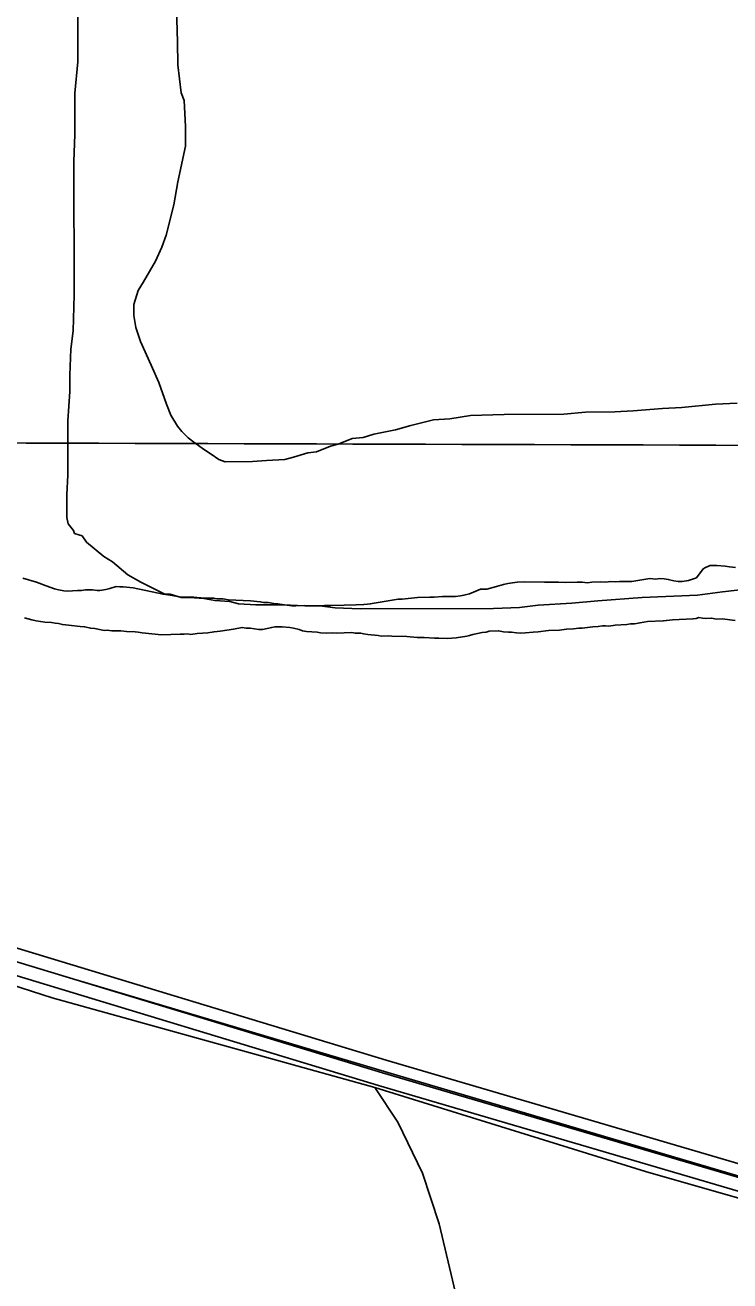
# Model space of a CAD drawing. Extents: x 3161665 to 3199565, y 885729 to 911164.
# Drawn here: x 3166834 to 3167627, y 896313 to 897725 of the extents above; entities that cross this region are included whole.
import ezdxf

# ---------------------------------------------------------------- set-up
doc = ezdxf.new("R2010")
doc.units = 0
for name, color, linetype in [('V-GRID-MAJR', 7, 'Continuous'), ('V-ROAD-CNTR', 7, 'Continuous'), ('V-SITE-VEGE', 7, 'Continuous'), ('V-TOPO-SHOR', 7, 'Continuous')]:
    doc.layers.add(name, color=color, linetype=linetype)

msp = doc.modelspace()

# ---------------------------------------------------------------- linework, layer by layer
at = {"layer": 'V-GRID-MAJR'}
msp.add_spline([(3165896.843, 897258.21), (3171121.2120000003, 897241.873), (3176345.5840000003, 897226.295), (3181569.957, 897211.478), (3186794.333, 897197.42), (3192018.711, 897184.122), (3197243.091, 897171.584), (3197243.092, 897171.584)], degree=3, dxfattribs=at)
at = {"layer": 'V-ROAD-CNTR'}
for points in [[(3165893.8881754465, 896972.8150266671), (3165955.930051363, 896954.2240638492), (3166362.4402383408, 896830.5363112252), (3166800.279362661, 896694.7145828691), (3167240.4264823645, 896561.2348498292), (3167732.8584974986, 896416.5571391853), (3168066.7498297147, 896317.2003378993)], [(3165893.838175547, 896957.171057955), (3165951.594060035, 896939.8640925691), (3166358.035247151, 896816.1973399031), (3166795.8803714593, 896680.373611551), (3167236.135490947, 896546.8618785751), (3167728.6055060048, 896402.173167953), (3168094.485774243, 896293.297385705), (3168516.317930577, 896171.2766297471), (3168851.377260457, 896076.0408202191)], [(3165893.7881756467, 896941.5270892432), (3165947.2580687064, 896925.504121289), (3166353.6302559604, 896801.858368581), (3166791.481380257, 896666.032640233), (3167231.844499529, 896532.4889073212), (3167724.3525145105, 896387.789196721), (3168052.247858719, 896290.2163918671)]]:
    msp.add_lwpolyline(points, dxfattribs=at)
at = {"layer": 'V-SITE-VEGE'}
for p, q in [((3166893.5670000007, 897684.1779999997), (3166893.3970000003, 897757.3959999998)), ((3167004.474, 897744.2299999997), (3167005.781, 897706.403)), ((3167005.7810000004, 897706.403), (3167005.8400000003, 897680.7769999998)), ((3166889.9870000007, 897648.7829999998), (3166893.5670000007, 897684.1779999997)), ((3167005.8400000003, 897680.7769999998), (3167009.5740000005, 897649.0569999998)), ((3166890.093, 897602.4119999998), (3166889.9870000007, 897648.7829999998)), ((3167009.5740000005, 897649.0569999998), (3167013.2540000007, 897640.5249999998)), ((3167013.2540000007, 897640.5249999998), (3167014.542, 897611.2409999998)), ((3166888.9450000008, 897571.9029999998), (3166890.093, 897602.4119999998)), ((3167014.542, 897611.2409999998), (3167014.593, 897589.2759999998)), ((3167014.593, 897589.2759999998), (3167006.143, 897548.988)), ((3166889.293, 897421.8089999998), (3166888.9450000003, 897571.9029999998)), ((3167006.143, 897548.988), (3167001.322, 897523.3509999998)), ((3167001.322, 897523.3509999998), (3166992.856, 897489.1619999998)), ((3166988.0080000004, 897475.729), (3166980.7240000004, 897459.846)), ((3166992.856, 897489.1619999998), (3166988.0080000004, 897475.729)), ((3166980.7240000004, 897459.846), (3166967.3540000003, 897436.6299999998)), ((3166967.3540000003, 897436.6299999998), (3166961.2760000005, 897426.8549999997)), ((3166888.162, 897381.5349999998), (3166889.293, 897421.8089999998)), ((3166961.2760000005, 897426.8549999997), (3166956.4300000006, 897410.9789999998)), ((3166956.4300000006, 897410.9789999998), (3166956.4590000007, 897398.7769999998)), ((3166956.4590000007, 897398.7769999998), (3166958.9310000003, 897385.3589999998)), ((3166885.7700000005, 897360.7849999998), (3166888.1620000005, 897381.5349999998)), ((3166958.931, 897385.3589999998), (3166963.848, 897369.5069999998)), ((3166963.8480000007, 897369.5069999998), (3166976.114, 897342.6889999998)), ((3166884.6170000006, 897331.4939999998), (3166885.7700000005, 897360.7849999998)), ((3166976.114, 897342.6889999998), (3166984.7010000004, 897323.1829999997)), ((3166884.6580000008, 897313.191), (3166884.6170000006, 897331.4939999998)), ((3166984.701, 897323.1829999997), (3166993.298, 897298.7959999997)), ((3166882.295, 897280.2389999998), (3166884.6580000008, 897313.191)), ((3166993.2980000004, 897298.7959999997), (3166998.2070000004, 897286.6059999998)), ((3167518.0390000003, 897291.4659999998), (3167550.9810000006, 897293.9829999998)), ((3167550.9810000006, 897293.9829999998), (3167572.944, 897295.2529999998)), ((3167572.944, 897295.253), (3167610.7620000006, 897299.003)), ((3167610.7620000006, 897299.0029999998), (3167635.166, 897300.2789999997)), ((3166882.434, 897219.2249999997), (3166882.295, 897280.2389999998)), ((3166998.207, 897286.6059999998), (3167005.558, 897274.421)), ((3167267.9170000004, 897275.0269999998), (3167293.5290000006, 897281.1849999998)), ((3167293.5290000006, 897281.1849999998), (3167311.832, 897282.4489999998)), ((3167311.832, 897282.4489999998), (3167335.0070000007, 897286.1639999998)), ((3167335.0070000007, 897286.1639999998), (3167372.8340000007, 897287.4699999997)), ((3167372.8340000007, 897287.4699999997), (3167439.9490000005, 897287.6239999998)), ((3167439.9490000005, 897287.6239999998), (3167464.349, 897290.1229999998)), ((3167464.349, 897290.123), (3167497.2970000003, 897290.1979999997)), ((3167497.2970000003, 897290.1979999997), (3167518.0390000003, 897291.4659999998)), ((3167005.558, 897274.421), (3167010.4500000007, 897268.3319999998)), ((3167010.4500000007, 897268.3319999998), (3167017.7900000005, 897261.0269999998)), ((3167214.255, 897261.4789999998), (3167226.4510000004, 897265.1679999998)), ((3167226.4510000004, 897265.1679999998), (3167250.845, 897270.105)), ((3167250.845, 897270.105), (3167267.9170000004, 897275.027)), ((3167017.7900000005, 897261.0269999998), (3167023.9040000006, 897256.1589999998)), ((3167023.904, 897256.1589999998), (3167036.1260000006, 897247.6449999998)), ((3167161.8200000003, 897245.4949999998), (3167177.6700000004, 897251.6319999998)), ((3167177.6700000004, 897251.6319999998), (3167186.2060000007, 897254.0919999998)), ((3167186.2060000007, 897254.0919999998), (3167202.055, 897260.2299999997)), ((3167202.055, 897260.2299999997), (3167214.255, 897261.4789999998)), ((3167036.1260000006, 897247.6449999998), (3167043.458, 897242.7810000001)), ((3167043.4580000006, 897242.7810000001), (3167052.0150000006, 897236.6979999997)), ((3167052.0150000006, 897236.6979999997), (3167059.3420000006, 897234.2760000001)), ((3167089.849, 897234.3449999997), (3167105.7090000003, 897235.6029999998)), ((3167105.7090000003, 897235.603), (3167126.4510000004, 897236.8699999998)), ((3167126.4510000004, 897236.8699999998), (3167136.21, 897239.3359999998)), ((3167136.21, 897239.3359999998), (3167152.0610000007, 897244.2509999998)), ((3167152.0610000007, 897244.2509999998), (3167161.8200000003, 897245.4949999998)), ((3167059.3420000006, 897234.2759999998), (3167089.849, 897234.3449999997)), ((3166881.267, 897197.2559999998), (3166882.434, 897219.2249999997)), ((3166881.326, 897171.6290000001), (3166881.267, 897197.2559999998)), ((3166882.5630000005, 897164.312), (3166881.3260000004, 897171.6290000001)), ((3166888.68, 897157.0049999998), (3166882.5630000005, 897164.312)), ((3166889.9090000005, 897153.3469999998), (3166888.68, 897157.0049999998)), ((3166894.794, 897152.1369999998), (3166889.9090000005, 897153.3469999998)), ((3166898.455, 897150.9239999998), (3166894.794, 897152.1369999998)), ((3166903.3540000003, 897143.6149999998), (3166898.455, 897150.9239999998)), ((3166922.9150000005, 897127.7959999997), (3166903.3540000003, 897143.6149999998)), ((3166932.6920000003, 897121.7179999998), (3166922.9150000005, 897127.7959999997)), ((3166949.8090000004, 897107.1129999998), (3166932.6920000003, 897121.7179999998)), ((3166964.4730000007, 897098.6059999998), (3166949.8090000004, 897107.1129999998)), ((3166991.3510000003, 897085.2429999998), (3166964.4730000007, 897098.6059999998)), ((3166997.4520000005, 897085.2569999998), (3166991.3510000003, 897085.2429999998)), ((3167009.662, 897081.6259999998), (3166997.4520000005, 897085.2569999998)), ((3167019.4250000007, 897081.6459999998), (3167009.662, 897081.6259999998)), ((3167035.291, 897080.4649999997), (3167019.4250000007, 897081.6459999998)), ((3167047.501, 897078.0499999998), (3167035.291, 897080.4649999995)), ((3167528.285, 897081.5989999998), (3167478.2630000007, 897077.8249999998)), ((3167590.514, 897084.1839999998), (3167528.285, 897081.5989999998)), ((3167618.571, 897087.9089999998), (3167590.514, 897084.1839999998)), ((3167651.509, 897091.6469999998), (3167618.571, 897087.9089999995)), ((3167064.5850000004, 897076.8699999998), (3167047.501, 897078.0499999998)), ((3167074.3540000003, 897074.4519999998), (3167064.5850000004, 897076.8699999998)), ((3167093.8820000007, 897073.2759999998), (3167074.3540000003, 897074.4519999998)), ((3167124.3890000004, 897073.3479999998), (3167093.8820000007, 897073.2759999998)), ((3167148.7970000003, 897072.1829999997), (3167124.3890000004, 897073.3479999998)), ((3167165.881, 897072.2239999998), (3167148.7970000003, 897072.1829999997)), ((3167182.9700000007, 897069.821), (3167165.881, 897072.2239999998)), ((3167211.04, 897068.6659999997), (3167182.9700000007, 897069.8209999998)), ((3167361.133, 897069.0119999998), (3167211.04, 897068.666)), ((3167390.418, 897070.2999999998), (3167361.133, 897069.0119999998)), ((3167411.1580000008, 897072.7889999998), (3167390.418, 897070.2999999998)), ((3167448.98, 897075.3159999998), (3167411.1580000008, 897072.789)), ((3167478.2630000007, 897077.8249999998), (3167448.98, 897075.3159999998))]:
    msp.add_line(p, q, dxfattribs=at)
at = {"layer": 'V-TOPO-SHOR'}
for points in [[(3167633.341000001, 897115.4219999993), (3167626.542000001, 897116.0409999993), (3167621.549000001, 897116.7349999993), (3167612.028000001, 897117.6869999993), (3167604.817000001, 897117.3839999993), (3167599.486000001, 897115.3539999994), (3167596.838000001, 897113.8899999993), (3167589.143000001, 897103.6339999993), (3167580.243000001, 897100.5509999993), (3167573.071000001, 897099.3469999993), (3167568.545000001, 897099.6089999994), (3167564.000000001, 897100.3199999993), (3167557.617000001, 897101.8579999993), (3167553.072000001, 897102.5709999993), (3167548.095000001, 897102.8119999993), (3167543.608000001, 897102.1709999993), (3167536.811000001, 897102.7899999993), (3167527.835000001, 897101.5099999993), (3167516.626000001, 897099.6829999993), (3167513.472000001, 897099.5519999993), (3167502.638000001, 897099.5479999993), (3167497.680000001, 897099.3389999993), (3167493.154000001, 897099.6009999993), (3167486.864000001, 897098.8839999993), (3167480.987000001, 897099.0889999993), (3167471.523000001, 897098.6919999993), (3167466.585000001, 897098.0319999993), (3167460.689000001, 897098.6879999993), (3167455.262000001, 897098.9109999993), (3167441.743000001, 897098.3439999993), (3167434.042000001, 897098.9229999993), (3167429.086000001, 897098.7139999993), (3167422.758000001, 897098.9009999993), (3167418.250000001, 897098.7099999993), (3167396.113000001, 897099.1339999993), (3167387.551000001, 897098.7759999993), (3167377.223000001, 897097.4389999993), (3167372.3030000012, 897096.3289999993), (3167364.287000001, 897093.7339999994), (3167353.566000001, 897091.0259999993), (3167346.355000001, 897090.7229999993), (3167341.024000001, 897088.6939999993), (3167333.9280000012, 897085.6869999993), (3167327.673000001, 897084.0689999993), (3167324.087000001, 897083.4669999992), (3167318.248000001, 897082.7709999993), (3167313.292000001, 897082.5619999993), (3167303.810000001, 897082.6149999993), (3167294.365000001, 897081.7669999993), (3167289.388000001, 897082.0089999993), (3167275.419000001, 897081.4209999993), (3167258.330000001, 897079.8009999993), (3167253.824000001, 897079.6129999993), (3167222.449000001, 897074.2309999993), (3167219.295000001, 897074.0969999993), (3167215.259000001, 897073.4769999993), (3167206.696000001, 897073.1159999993), (3167193.157000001, 897072.9999999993), (3167177.835000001, 897072.3569999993), (3167171.057000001, 897072.5229999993), (3167157.986000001, 897071.9739999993), (3167148.035000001, 897072.4569999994), (3167138.571000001, 897072.0599999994), (3167134.045000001, 897072.3219999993)], [(3167134.045000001, 897072.3219999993), (3167123.156000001, 897073.6689999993), (3167118.609000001, 897074.3819999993), (3167114.085000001, 897074.6419999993), (3167107.718000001, 897075.7299999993), (3167102.293000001, 897075.9529999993), (3167098.650000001, 897076.7029999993), (3167087.777000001, 897077.6019999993), (3167062.896000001, 897078.8119999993), (3167056.530000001, 897079.8989999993), (3167049.751000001, 897080.0649999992), (3167046.108000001, 897080.8169999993), (3167038.879000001, 897080.9619999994), (3167035.725000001, 897080.8309999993), (3167020.307000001, 897082.4409999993), (3167009.942000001, 897082.0049999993), (3166997.210000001, 897084.1779999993), (3166989.493000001, 897085.2079999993), (3166955.785000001, 897092.3699999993), (3166944.443000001, 897093.6989999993), (3166940.839000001, 897093.5469999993), (3166936.763000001, 897093.8279999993), (3166929.628000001, 897091.7229999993), (3166925.159000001, 897090.6309999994), (3166918.438000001, 897089.4449999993), (3166915.284000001, 897089.3119999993), (3166909.838000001, 897089.9879999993), (3166905.312000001, 897090.2479999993), (3166902.158000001, 897090.1169999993), (3166897.669000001, 897089.4759999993), (3166893.163000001, 897089.2849999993), (3166881.897000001, 897088.8119999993), (3166877.824000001, 897089.0929999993), (3166871.907000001, 897090.1989999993), (3166867.344000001, 897091.3619999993), (3166857.729000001, 897094.5689999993), (3166847.176000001, 897098.6409999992), (3166831.625000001, 897103.4039999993)], [(3166833.4990000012, 897058.7909999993), (3166841.726000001, 897056.4269999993), (3166846.739000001, 897055.2819999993), (3166856.279000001, 897053.8779999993), (3166863.977000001, 897053.2979999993), (3166868.071000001, 897052.5689999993), (3166871.694000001, 897052.2699999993), (3166876.259000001, 897051.1069999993), (3166883.057000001, 897050.4879999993), (3166896.219000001, 897048.7839999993), (3166901.196000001, 897048.5429999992), (3166908.032000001, 897047.0249999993), (3166912.558000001, 897046.7629999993), (3166923.0360000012, 897044.4939999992), (3166926.640000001, 897044.6449999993), (3166931.635000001, 897043.9529999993), (3166935.242000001, 897044.1049999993), (3166942.021000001, 897043.9389999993), (3166948.367000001, 897043.3019999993), (3166957.868000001, 897042.7979999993), (3166961.493000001, 897042.4989999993), (3166966.037000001, 897041.7859999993), (3166987.802000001, 897039.5419999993), (3167008.531000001, 897040.4119999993), (3167013.055000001, 897040.1519999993), (3167017.092000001, 897040.7719999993), (3167020.735000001, 897040.0229999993), (3167027.908000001, 897041.2249999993), (3167039.6240000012, 897041.7189999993), (3167046.798000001, 897042.9229999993), (3167053.538000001, 897043.6579999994), (3167068.7860000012, 897046.1029999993), (3167078.192000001, 897047.8539999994), (3167082.737000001, 897047.1419999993), (3167087.263000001, 897046.8819999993), (3167097.253000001, 897045.4949999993), (3167101.308000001, 897045.6649999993), (3167111.597000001, 897047.9039999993), (3167115.183000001, 897048.5059999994), (3167123.314000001, 897048.3949999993), (3167131.913000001, 897047.8539999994), (3167136.007000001, 897047.1229999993), (3167142.393000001, 897045.5849999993), (3167146.073000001, 897043.9349999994), (3167150.618000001, 897043.2239999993), (3167162.842000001, 897042.3819999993), (3167166.485000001, 897041.6329999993), (3167172.814000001, 897041.4459999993), (3167180.475000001, 897041.7699999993), (3167184.549000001, 897041.4869999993), (3167201.674000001, 897042.2079999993), (3167205.318000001, 897041.4579999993), (3167211.646000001, 897041.2719999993), (3167214.839000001, 897040.5039999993), (3167219.834000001, 897039.8119999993), (3167231.155000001, 897038.9309999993), (3167234.799000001, 897038.1819999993), (3167242.9110000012, 897038.5239999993), (3167246.5360000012, 897038.2249999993), (3167263.716000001, 897037.5919999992), (3167275.040000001, 897036.7129999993), (3167283.170000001, 897036.6049999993), (3167294.494000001, 897035.7239999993), (3167299.450000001, 897035.9329999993), (3167309.401000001, 897035.4499999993)], [(3167309.401000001, 897035.4499999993), (3167318.846000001, 897036.2979999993), (3167330.958000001, 897038.1589999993), (3167334.094000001, 897038.7429999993), (3167337.6610000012, 897039.7959999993), (3167348.401000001, 897042.0519999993), (3167352.888000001, 897042.6929999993), (3167356.005000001, 897043.7279999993), (3167366.821000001, 897044.1819999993), (3167372.285000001, 897043.0579999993), (3167377.730000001, 897042.3819999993), (3167381.337000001, 897042.5339999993), (3167386.783000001, 897041.8599999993), (3167390.856000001, 897041.5789999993), (3167397.166000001, 897041.8459999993), (3167405.708000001, 897042.6569999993), (3167411.117000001, 897042.8839999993), (3167422.797000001, 897044.2769999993), (3167435.414000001, 897044.8069999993), (3167443.037000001, 897046.0299999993), (3167451.149000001, 897046.3719999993), (3167456.988000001, 897047.0679999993), (3167460.595000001, 897047.2199999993), (3167472.725000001, 897048.6329999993), (3167478.582000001, 897048.8779999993), (3167483.520000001, 897049.5379999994), (3167487.126000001, 897049.6869999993), (3167490.7490000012, 897049.3879999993), (3167497.921000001, 897050.5929999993), (3167510.992000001, 897051.1429999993), (3167515.028000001, 897051.7639999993), (3167519.534000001, 897051.9519999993), (3167525.805000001, 897053.1199999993), (3167534.331000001, 897054.3809999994), (3167551.907000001, 897055.1189999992), (3167555.493000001, 897055.7209999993), (3167562.233000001, 897056.4559999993), (3167585.2150000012, 897057.4229999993), (3167588.801000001, 897058.0249999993), (3167591.919000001, 897059.0589999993), (3167596.012000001, 897058.3279999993), (3167599.187000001, 897058.0079999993), (3167605.945000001, 897058.2929999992), (3167612.313000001, 897057.2059999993), (3167618.170000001, 897057.4509999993), (3167632.686000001, 897055.8049999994)], [(3167227.653764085, 896530.4784191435), (3166864.718027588, 896631.4383288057), (3166608.6180925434, 896713.6977552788), (3165896.2056335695, 896929.0175489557)], [(3166891.6212957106, 896651.5235304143), (3167256.21972907, 896543.2856214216), (3167633.1211521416, 896431.6632790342), (3168177.7780931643, 896268.1922110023), (3168744.8076845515, 896100.195445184), (3169036.6999242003, 896008.9043030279)], [(3167329.99822295, 896250.4709715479), (3167300.0598394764, 896376.9984614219), (3167281.1601820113, 896434.1156314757), (3167253.307528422, 896491.2524814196), (3167227.653764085, 896530.4784191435), (3167531.848993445, 896435.8028435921), (3167828.2324910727, 896351.2166085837), (3168115.653152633, 896262.1735554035)]]:
    msp.add_lwpolyline(points, dxfattribs=at)

doc.saveas('drawing.dxf')
